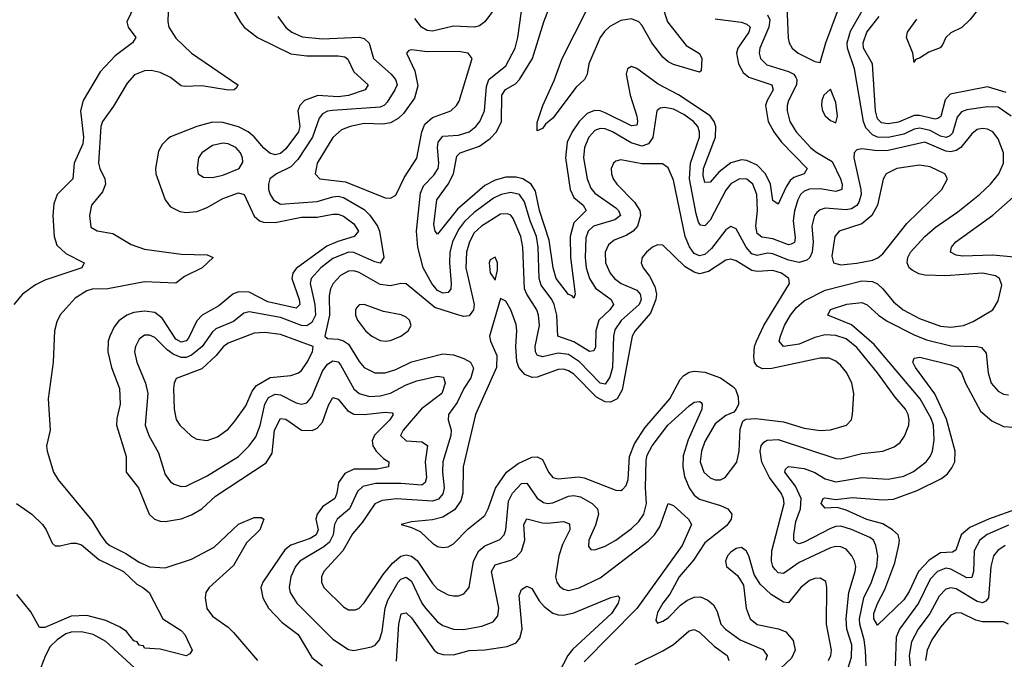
# Model space of a CAD drawing. Header units: inches. Extents: x 1694797 to 1849917, y 907313 to 1017959.
# Tile 600 of 656: x 1832834 to 1836594, y 934215 to 936658. Entities that reach past the tile are written whole.
import ezdxf

# ---------------------------------------------------------------- set-up
doc = ezdxf.new("R2010")
doc.units = ezdxf.units.IN
doc.header["$MEASUREMENT"] = 0
doc.layers.add('B8933', color=7, linetype='Continuous')

msp = doc.modelspace()

# ---------------------------------------------------------------- linework, layer by layer
at = {"layer": 'B8933', "color": 5}
for points, elevation in [([(1835490, 936661.2), (1835588.7, 936648.6), (1835610, 936640.6), (1835622.7, 936630), (1835618.7, 936610), (1835575.5, 936550), (1835570.9, 936530), (1835578.2, 936490), (1835597.1, 936457.1), (1835618.1, 936438.1), (1835705.8, 936410), (1835711, 936390), (1835687.5, 936350), (1835682, 936330), (1835691.6, 936270), (1835713.4, 936230), (1835742.7, 936190), (1835841.3, 936090), (1835829, 936070), (1835790, 936055.6), (1835776.5, 936043.5), (1835760.3, 936019.7), (1835730, 935953.7), (1835710, 935967.8), (1835700.9, 936030), (1835682.3, 936070), (1835650, 936102.7), (1835610, 936120.8), (1835590, 936122.6), (1835550, 936111.1), (1835504.2, 936075.8), (1835470, 936037.7), (1835450, 936036.4), (1835443.6, 936063.6), (1835445, 936090), (1835490.5, 936210), (1835491.9, 936250), (1835485.4, 936270), (1835470, 936290.9), (1835350, 936371.8), (1835272.4, 936412.4), (1835190, 936471.7), (1835170, 936479.8), (1835154.6, 936470), (1835150.1, 936449.9), (1835165.1, 936370), (1835190.4, 936290), (1835193.2, 936270), (1835190, 936255.8), (1835170, 936252.8), (1835070, 936302.8), (1835050, 936309.9), (1835028.8, 936311.2), (1835000.5, 936299.5), (1834970, 936270), (1834943.1, 936230), (1834924.4, 936190), (1834918.4, 936130), (1834935.6, 936010), (1834950, 935979), (1834985.1, 935950), (1834997.5, 935930), (1834950, 935882.8), (1834936.1, 935830), (1834937.4, 935750), (1834955.3, 935610), (1834950, 935594), (1834943.5, 935603.5), (1834930, 935609), (1834883.1, 935670), (1834870.5, 935710.5), (1834856.1, 935816.1), (1834818.5, 935930), (1834803.5, 936003.5), (1834786.5, 936030), (1834755.2, 936050), (1834730, 936057.1), (1834690, 936056.2), (1834650, 936044.9), (1834610, 936025.3), (1834505.5, 935934.5), (1834430, 935839.2), (1834420.3, 935850), (1834415.8, 935875.8), (1834426.3, 935970), (1834470.2, 936029.8), (1834491.1, 936068.9), (1834503.5, 936136.5), (1834516.4, 936150), (1834590, 936174.9), (1834630, 936204.4), (1834654.3, 936230), (1834674.2, 936270), (1834675.3, 936370), (1834688.9, 936391.1), (1834726.9, 936413.1), (1834743.1, 936430), (1834791.5, 936510), (1834835.9, 936650), (1834916.6, 936863.4)], 620), ([(1835268, 936772), (1835307.6, 936650), (1835379.2, 936559.2), (1835430, 936529.4), (1835438.7, 936510), (1835436.5, 936463.5), (1835430, 936457.4), (1835330, 936487.2), (1835310, 936497.2), (1835290, 936515), (1835248.3, 936570), (1835210, 936637.1), (1835197.8, 936650), (1835170, 936661.7), (1835130, 936655.8), (1835087.2, 936632.8), (1835066.5, 936613.5), (1835050.8, 936590), (1835006.8, 936490), (1835001, 936450), (1834991, 936430), (1834959, 936401), (1834870, 936282.4), (1834841.2, 936258.8), (1834830, 936242.2), (1834810, 936234), (1834810, 936266), (1834831.5, 936330), (1834874.5, 936425.5), (1834905.1, 936510), (1835046.4, 936790)], 580), ([(1836549.2, 936770), (1836462.1, 936657.9), (1836431.1, 936628.9), (1836390, 936608), (1836370, 936590.6), (1836358.2, 936561.8), (1836348.6, 936551.4), (1836305.8, 936534.2), (1836270, 936511), (1836254.2, 936505.8), (1836250, 936495.3), (1836244.4, 936530), (1836219.7, 936590), (1836223.4, 936610), (1836259.5, 936660.5)], 580), ([(1833270.9, 936709.1), (1833243.7, 936650), (1833248.5, 936630), (1833278, 936590), (1833264.4, 936570), (1833199.2, 936520.8), (1833140.8, 936459.2), (1833076.6, 936350), (1833066.8, 936310), (1833077.5, 936210), (1833075.7, 936184.3), (1833042.1, 936110), (1833037.5, 936050), (1832977.8, 935990), (1832964.7, 935955.3), (1832960.8, 935910), (1832965.1, 935830), (1832976.4, 935796.4), (1833010, 935765.8), (1833080.7, 935730), (1833071, 935710), (1832930, 935663.4), (1832894.2, 935645.8), (1832845.2, 935610), (1832811.8, 935570)], 560), ([(1833400.8, 936690), (1833399.6, 936650), (1833403.4, 936630), (1833430, 936587.6), (1833490, 936530.7), (1833667.2, 936410), (1833661.7, 936398.3), (1833653.4, 936390), (1833631, 936389), (1833530, 936405.8), (1833462.7, 936402.7), (1833450, 936406.1), (1833410, 936437.8), (1833370, 936456.8), (1833335.6, 936464.4), (1833310, 936463.2), (1833273, 936447), (1833243.9, 936416.1), (1833191.7, 936328.3), (1833150.8, 936270), (1833144, 936250), (1833135.3, 936110), (1833139.8, 936090), (1833159.5, 936050), (1833161.3, 936030), (1833150, 936001), (1833108.2, 935950), (1833100.2, 935910), (1833106.1, 935866.1), (1833130, 935852), (1833190, 935841.7), (1833259.9, 935799.9), (1833310, 935782), (1833450, 935762.1), (1833550, 935760.2), (1833572.7, 935750), (1833530.9, 935710), (1833463.2, 935676.8), (1833430, 935652.1), (1833310, 935657), (1833170, 935630), (1833111.3, 935628.7), (1833090, 935623.1), (1833045.5, 935594.5), (1832989.1, 935530.9), (1832975.5, 935504.5), (1832967.1, 935470), (1832961.8, 935350), (1832943.2, 935210), (1832950.2, 935090), (1832936.5, 935030), (1832938.8, 935010), (1832963.5, 934930), (1832981.2, 934901.2), (1833110, 934745), (1833142, 934690), (1833163, 934663), (1833177.8, 934650), (1833238.9, 934618.9), (1833290, 934585.9), (1833330, 934568.9), (1833390, 934564.7), (1833490, 934598.2), (1833576.5, 934643.5), (1833670, 934731.2), (1833730, 934756.6), (1833757.1, 934757.1), (1833766.4, 934750), (1833750.5, 934710), (1833699.7, 934660.3), (1833650, 934573.6), (1833557.4, 934490), (1833545.4, 934470), (1833542.1, 934450), (1833548.7, 934408.7), (1833570, 934380.1), (1833630, 934338.1), (1833650, 934317.5), (1833741.7, 934210)], 580), ([(1833652.7, 936690), (1833675.5, 936650), (1833691.8, 936630), (1833741.5, 936590), (1833870, 936527.4), (1833930, 936519.6), (1834050, 936520.6), (1834076, 936516), (1834087.3, 936507.3), (1834110, 936459.5), (1834164.7, 936410), (1834152.9, 936390), (1834090, 936368.3), (1834050, 936364.2), (1833971.9, 936368.1), (1833921.6, 936350), (1833903.1, 936330), (1833896.3, 936310), (1833903.7, 936250), (1833898.2, 936230), (1833850, 936165.3), (1833830, 936147.2), (1833810, 936142.5), (1833788.7, 936148.7), (1833766.9, 936166.9), (1833730, 936210.7), (1833706.4, 936230), (1833670, 936249.2), (1833610, 936265.1), (1833570, 936266.4), (1833510, 936250.3), (1833410, 936210.5), (1833398, 936202), (1833378.4, 936181.6), (1833364.2, 936155.8), (1833352.5, 936090), (1833353.9, 936070), (1833389.7, 935969.7), (1833410, 935944), (1833445.5, 935925.5), (1833470, 935921.2), (1833510, 935925.1), (1833550, 935941.3), (1833610, 935975.2), (1833670, 935996.9), (1833691.7, 935990), (1833730, 935907.6), (1833750, 935890.6), (1833765.1, 935885.1), (1833810, 935883.7), (1833910, 935903.5), (1833970, 935903.6), (1834030, 935916), (1834050, 935915.7), (1834070, 935907.2), (1834110, 935877.9), (1834128.1, 935850), (1834111.7, 935830), (1834048.4, 935811.6), (1834006.3, 935793.7), (1833890, 935707.3), (1833877, 935690), (1833873.3, 935670), (1833901.7, 935590), (1833903.1, 935570), (1833890, 935556.6), (1833781.1, 935581.1), (1833710, 935617.8), (1833670, 935619.2), (1833647.4, 935610), (1833594.7, 935565.3), (1833530.8, 935529.2), (1833510, 935507.4), (1833478, 935442), (1833470, 935432.2), (1833450, 935426.5), (1833430, 935438), (1833377.7, 935517.7), (1833350, 935539.4), (1833310, 935544.5), (1833270, 935539.9), (1833243.5, 935530), (1833212.3, 935507.7), (1833194.6, 935485.4), (1833177.9, 935450), (1833172.5, 935430), (1833171, 935390), (1833184.6, 935330), (1833215.6, 935250), (1833217.5, 935190), (1833205, 935135), (1833204.3, 935110), (1833240.5, 934990), (1833240.2, 934930), (1833287.8, 934870), (1833328.3, 934770), (1833349.2, 934750), (1833370, 934742.5), (1833390, 934741.9), (1833450, 934751.4), (1833490, 934766.6), (1833529.9, 934790), (1833581.5, 934838.5), (1833775, 934965), (1833797.9, 935002.1), (1833807.1, 935090), (1833830, 935134.5), (1833850, 935132.5), (1833910, 935091), (1833951.3, 935088.7), (1833970, 935097.9), (1833990, 935120.9), (1834013.6, 935186.4), (1834030, 935215.4), (1834050, 935209.4), (1834085.7, 935165.7), (1834110, 935152), (1834150, 935150.7), (1834230, 935159.6), (1834256.8, 935156.8), (1834260.2, 935150), (1834247.2, 935130), (1834188.4, 935071.6), (1834179.5, 935050), (1834183, 935030), (1834194.6, 935010), (1834222.8, 934982.8), (1834243.2, 934970), (1834241.7, 934950), (1834198.7, 934941.3), (1834110, 934941.2), (1834075, 934925), (1834051, 934890), (1834045.2, 934850), (1834037.1, 934830), (1833990, 934798), (1833969.3, 934770), (1833965.4, 934750), (1833973.3, 934710), (1833966.2, 934690), (1833943.3, 934676.7), (1833870, 934650.7), (1833846.6, 934633.4), (1833762.5, 934510), (1833754.8, 934490), (1833761.9, 934450), (1833783.6, 934410), (1833835.8, 934355.8), (1833897.3, 934310), (1833950, 934222), (1833990, 934190.7)], 620), ([(1834650, 936703.9), (1834609.6, 936650), (1834590, 936635.4), (1834570.3, 936629.7), (1834490, 936633.9), (1834410, 936614.5), (1834390, 936617.2), (1834368, 936630), (1834342.4, 936662.4)], 640), ([(1835690, 936677.2), (1835697.7, 936657.7), (1835694.5, 936630), (1835659.6, 936550), (1835657.6, 936530), (1835662.3, 936510), (1835686.3, 936486.3), (1835770, 936460.7), (1835789.5, 936450), (1835797.6, 936437.6), (1835801.5, 936430), (1835800.4, 936410), (1835769.2, 936350), (1835764, 936330), (1835764, 936310), (1835775, 936270), (1835799.1, 936230), (1835854.1, 936170), (1835873.4, 936153.4), (1835936.9, 936116.9), (1835968.6, 936050), (1835974.1, 936030), (1835972.7, 936010), (1835950, 936001.8), (1835890, 936012.5), (1835850, 936010.9), (1835830, 936003.2), (1835815.7, 935990), (1835804.6, 935970), (1835792, 935928), (1835787.7, 935890), (1835794.9, 935825.1), (1835792.2, 935807.8), (1835779.5, 935800.5), (1835770, 935798.5), (1835710, 935821.2), (1835667.2, 935827.2), (1835650, 935841), (1835644.6, 935870), (1835651.4, 935930), (1835648.4, 935990), (1835633, 936030), (1835610, 936049.3), (1835582, 936050), (1835548.8, 936031.2), (1835530, 936007.6), (1835470, 935892.8), (1835450, 935870.5), (1835433.7, 935873.7), (1835425.5, 935885.5), (1835416.5, 935916.5), (1835392.1, 936050), (1835395.8, 936110), (1835429.2, 936210), (1835429.9, 936230), (1835424, 936250), (1835407, 936270), (1835370, 936296.1), (1835330, 936316), (1835297, 936323), (1835279.8, 936320.2), (1835267.4, 936310), (1835251.9, 936208.1), (1835235.3, 936184.7), (1835210, 936175.7), (1835168.3, 936188.3), (1835097.2, 936230), (1835070, 936240.9), (1835050, 936242.8), (1835030, 936235.4), (1835007, 936210), (1834990.1, 936169.9), (1834987.1, 936130), (1835000.5, 936050), (1835014.9, 936014.9), (1835030, 935995.7), (1835110, 935939.9), (1835120.5, 935930), (1835127.7, 935910), (1835106.1, 935893.9), (1835025.5, 935870), (1835005.1, 935850), (1834995.5, 935824.5), (1834992.6, 935750), (1834997.5, 935710), (1835010, 935670), (1835033.3, 935633.3), (1835092.3, 935590), (1835101.7, 935570), (1835087.4, 935550), (1835045.3, 935510), (1835034, 935470), (1835033.2, 935406.8), (1835026.2, 935393.8), (1835010, 935391.1), (1834950, 935428.1), (1834888.3, 935450), (1834885.3, 935530), (1834874.9, 935570), (1834865.3, 935590), (1834824.7, 935644.7), (1834817.2, 935670), (1834814, 935790), (1834807.5, 935830), (1834783.3, 935890), (1834762.1, 935962.1), (1834741.9, 935990), (1834710, 935998.6), (1834672.1, 935990), (1834643.7, 935976.3), (1834570, 935922.2), (1834533.1, 935886.9), (1834510, 935857.3), (1834486.6, 935810), (1834477, 935770), (1834475.1, 935730), (1834481.2, 935650), (1834479.8, 935630), (1834470, 935615.7), (1834450, 935613.1), (1834430, 935623.7), (1834407.4, 935650), (1834375.2, 935710), (1834354.4, 935790), (1834349.2, 935850), (1834364, 935996), (1834376, 936024), (1834415.8, 936064.2), (1834431.4, 936090), (1834435, 936110), (1834429, 936170), (1834431.6, 936190), (1834450, 936213.4), (1834510, 936217.1), (1834550, 936229.7), (1834575.3, 936250), (1834591.4, 936270), (1834608.6, 936310), (1834616.7, 936403.3), (1834625.8, 936430), (1834690, 936481.9), (1834725.9, 936550), (1834736.7, 936590), (1834750.6, 936690.6)], 640), ([(1836620.2, 936290), (1836570, 936323.5), (1836530, 936325.7), (1836450, 936313.9), (1836430, 936306.7), (1836413.6, 936286.4), (1836395.2, 936224.8), (1836385.8, 936214.2), (1836371.2, 936208.8), (1836350, 936213.9), (1836310, 936234.9), (1836270, 936243.6), (1836250, 936239.5), (1836210, 936221.4), (1836150, 936208.5), (1836110, 936209.3), (1836090, 936218.6), (1836065.4, 936245.4), (1836056.2, 936270), (1836021, 936470), (1835994.9, 936550), (1835994.2, 936570), (1836005.9, 936614.1), (1836061, 936710)], 640), ([(1833819.5, 936670), (1833850, 936628.4), (1833872.9, 936610), (1833912.6, 936592.6), (1833990, 936584.7), (1834130, 936591.2), (1834150, 936586.6), (1834168, 936568), (1834185.3, 936510), (1834252.5, 936450), (1834269.6, 936430), (1834274.9, 936410), (1834267.1, 936390), (1834237.1, 936342.9), (1834227.6, 936332.4), (1834210, 936323.6), (1834028.2, 936311.8), (1834010, 936309.4), (1833990, 936299.3), (1833977.6, 936282.4), (1833952.1, 936210), (1833896.2, 936123.8), (1833870, 936095.9), (1833814.9, 936070), (1833789.5, 936050.5), (1833783.5, 936030), (1833784.1, 936010), (1833790.1, 935990), (1833803.2, 935970), (1833830, 935954.2), (1833970, 935964.1), (1834030, 935982.2), (1834050, 935983.7), (1834070, 935978.8), (1834150, 935933.1), (1834171.4, 935911.4), (1834200.7, 935870), (1834208.1, 935850), (1834224.3, 935750), (1834210, 935728.9), (1834190, 935732.8), (1834110, 935769.6), (1834090, 935769.9), (1834030, 935745.9), (1833984, 935710), (1833947.2, 935670), (1833942.8, 935650), (1833960.8, 935570), (1833963.2, 935530), (1833950, 935501.3), (1833930, 935489.4), (1833910, 935490), (1833830, 935521), (1833710, 935543), (1833690, 935537.1), (1833650, 935505.2), (1833583.1, 935476.9), (1833570, 935465.4), (1833531.3, 935410), (1833490, 935376.8), (1833470, 935368.5), (1833450, 935368.3), (1833420.3, 935380.3), (1833396.8, 935396.8), (1833350, 935443.9), (1833330, 935453.1), (1833310, 935452.8), (1833290, 935438.2), (1833275.9, 935410), (1833272.1, 935390), (1833281, 935350), (1833314.1, 935270), (1833322.9, 935230), (1833313, 935110), (1833327.1, 935070), (1833364.3, 935004.3), (1833390, 934921.3), (1833410, 934892.8), (1833423.6, 934883.6), (1833450, 934875.2), (1833470, 934876.1), (1833550, 934915.4), (1833669, 934990), (1833710.6, 935030), (1833735.7, 935064.3), (1833752.3, 935107.7), (1833770.6, 935190), (1833784.7, 935215.3), (1833810, 935227.8), (1833830, 935225.5), (1833890, 935194.5), (1833910, 935189.6), (1833930, 935194.3), (1833950, 935217.2), (1833990, 935316), (1834010, 935343.1), (1834030, 935355.7), (1834050, 935351.3), (1834059.4, 935339.4), (1834110, 935247.9), (1834130.7, 935230.7), (1834170, 935218.9), (1834210, 935221.3), (1834250, 935232.1), (1834310, 935263.9), (1834350, 935278.7), (1834430, 935297.1), (1834452.7, 935292.7), (1834459.1, 935270), (1834446.4, 935230), (1834368.3, 935171.7), (1834298.5, 935090), (1834288.5, 935070), (1834310.1, 935050.1), (1834370, 935045.7), (1834391.6, 935031.6), (1834382.4, 934970), (1834386.9, 934910), (1834382.9, 934890), (1834370, 934880.6), (1834290, 934887.3), (1834193, 934887), (1834144.5, 934875.5), (1834124.5, 934855.5), (1834092.9, 934790), (1834046.6, 934750), (1834036.5, 934730), (1834031.2, 934690), (1834017.3, 934662.7), (1833995.6, 934644.4), (1833903.4, 934590), (1833886.7, 934570), (1833869.6, 934530), (1833862.4, 934490), (1833866.2, 934470), (1833892.1, 934430), (1834030, 934292.5), (1834090, 934253.1), (1834110, 934248.9), (1834177.5, 934262.5), (1834190.8, 934269.2), (1834207.9, 934290), (1834218.2, 934321.8), (1834229.6, 934410), (1834239.4, 934440.6), (1834279.7, 934510), (1834290, 934521.9), (1834310, 934529), (1834330, 934513.3), (1834369.7, 934430), (1834383.6, 934410), (1834430, 934358.3), (1834450, 934344.8), (1834490, 934330.1), (1834529, 934329), (1834598.7, 934341.3), (1834641.8, 934358.2), (1834659.3, 934380.7), (1834663.1, 934410), (1834635, 934550), (1834650, 934576.3), (1834710, 934593.9), (1834730, 934605.2), (1834750, 934628.2), (1834763.4, 934670), (1834759.6, 934730), (1834770, 934752.3), (1834830, 934736.5), (1834850, 934734.7), (1834910, 934741.5), (1834933.2, 934733.2), (1834934.3, 934710), (1834906.4, 934653.6), (1834892.2, 934610), (1834880.4, 934530), (1834885.4, 934510), (1834895, 934495), (1834910, 934483), (1834930, 934477.4), (1834970, 934488.1), (1835050, 934526.2), (1835233.7, 934666.3), (1835258.5, 934690), (1835278.7, 934721.3), (1835310, 934810.5), (1835330, 934803.1), (1835387.4, 934750), (1835399.6, 934730), (1835363.3, 934650), (1835190.9, 934409.1), (1834990, 934205.6)], 640), ([(1836600.7, 936380.7), (1836530, 936401.7), (1836386.7, 936373.3), (1836367.6, 936352.4), (1836351, 936289), (1836339.2, 936280.8), (1836330, 936278), (1836270, 936292), (1836250, 936291.9), (1836190, 936266.4), (1836150, 936260.6), (1836124.7, 936264.7), (1836110, 936280.2), (1836101.5, 936310), (1836089.9, 936490), (1836056.4, 936550), (1836054.1, 936570), (1836069.3, 936610.7), (1836116, 936670)], 620), ([(1835996.8, 934183.2), (1836010, 934223.7), (1836011, 934270), (1835991.9, 934330), (1835989.3, 934370), (1835999.8, 934470), (1836024.7, 934550), (1836026.2, 934570), (1836021.3, 934590), (1836011, 934611), (1835990, 934635.5), (1835970, 934644.6), (1835950, 934645.5), (1835930, 934640.9), (1835810, 934584.9), (1835750, 934542.5), (1835730, 934545.8), (1835718.2, 934558.2), (1835709.5, 934569.5), (1835704.6, 934590), (1835705.9, 934630), (1835753.1, 934810), (1835750.7, 934830), (1835741.7, 934850), (1835696.9, 934910), (1835667.9, 934967.9), (1835661.3, 935010), (1835665.4, 935030), (1835675.4, 935044.6), (1835688, 935052), (1835730, 935054.6), (1835950, 934982.2), (1835970, 934980.4), (1836050, 935001.8), (1836130, 935010.8), (1836173.4, 935026.6), (1836196.1, 935043.9), (1836213, 935067), (1836229.1, 935110), (1836230.4, 935130), (1836226.9, 935150), (1836216.6, 935170), (1836176.4, 935216.4), (1836108.9, 935310), (1836030, 935405.6), (1835990, 935438.9), (1835950, 935452.5), (1835910, 935453.9), (1835870, 935443.8), (1835810, 935418.6), (1835750, 935409.5), (1835734.1, 935430), (1835738.6, 935450), (1835753.8, 935490), (1835777.4, 935530), (1835800.7, 935559.3), (1835830, 935584.1), (1835910, 935624.9), (1836050, 935660.4), (1836090, 935658.2), (1836109.1, 935649.1), (1836130.4, 935630.4), (1836170, 935580.1), (1836206.8, 935550), (1836270, 935516.4), (1836350, 935487.7), (1836390, 935483.7), (1836438.3, 935490), (1836474.9, 935505.1), (1836549.8, 935550), (1836570, 935584.9), (1836584.1, 935644.1), (1836575.5, 935670), (1836559.9, 935679.9), (1836510, 935690.7), (1836370, 935679.9), (1836290, 935682.1), (1836267.4, 935687.4), (1836241.2, 935701.2), (1836230.6, 935710), (1836222.5, 935730), (1836224.8, 935750), (1836235.6, 935770), (1836290, 935830.7), (1836330, 935865), (1836415.7, 935924.3), (1836499.4, 935990), (1836540.6, 936030), (1836572.6, 936070), (1836589.9, 936110.1), (1836591.1, 936150), (1836570, 936203.5), (1836549.8, 936230), (1836530, 936240.5), (1836510, 936243.2), (1836490, 936238.6), (1836470, 936222.9), (1836427.5, 936170), (1836410, 936158.7), (1836390, 936154.1), (1836370, 936155.7), (1836290, 936189.9), (1836150, 936158.4), (1836110, 936157.6), (1836050, 936164.6), (1836030, 936161.4), (1836020.2, 936150), (1836018.9, 936130), (1836045.7, 936010), (1836046.5, 935990), (1836038.5, 935961.5), (1836030, 935948.6), (1836010, 935935.5), (1835990, 935932.1), (1835910, 935938.2), (1835890, 935932.5), (1835877.8, 935922.2), (1835868.6, 935910), (1835859, 935870), (1835863.9, 935810), (1835860.1, 935770), (1835850.8, 935750), (1835839.7, 935740.3), (1835810, 935730.5), (1835770, 935739.7), (1835710, 935763.9), (1835690, 935766.3), (1835650, 935757.1), (1835630, 935763.4), (1835607.9, 935790), (1835570, 935859.1), (1835550, 935868.8), (1835530, 935856.2), (1835475.1, 935784.9), (1835450, 935761.2), (1835430, 935756.2), (1835410, 935765.6), (1835391.2, 935791.2), (1835375.4, 935830), (1835330, 936044.7), (1835310, 936092.4), (1835288.2, 936108.2), (1835210, 936107.6), (1835130, 936122.4), (1835110, 936117.7), (1835101.2, 936110), (1835093.1, 936090), (1835093.6, 936070), (1835100.4, 936050), (1835114.2, 936030), (1835181.6, 935961.6), (1835202.3, 935930), (1835204.2, 935910), (1835192.5, 935870), (1835176.2, 935850), (1835150, 935834.2), (1835103.6, 935816.4), (1835082.3, 935797.7), (1835069.6, 935770), (1835071.2, 935730), (1835088.4, 935690), (1835105.1, 935670), (1835131, 935651), (1835190, 935624.7), (1835202.6, 935610), (1835207.4, 935590), (1835199.7, 935570), (1835131.1, 935508.9), (1835106.6, 935473.4), (1835101.5, 935450), (1835097.3, 935330), (1835087.2, 935292.8), (1835070, 935266.2), (1835050, 935269.6), (1834971.9, 935351.9), (1834930, 935379.7), (1834890, 935383.9), (1834830, 935370.4), (1834810, 935377), (1834803.8, 935390), (1834802.9, 935410), (1834818.6, 935490), (1834814.9, 935530), (1834808.2, 935550), (1834770, 935609.9), (1834762.2, 935630), (1834754.9, 935790), (1834748, 935830), (1834718.5, 935898.5), (1834710, 935911.1), (1834696.8, 935916.8), (1834670, 935915.2), (1834597.6, 935870), (1834570, 935843.6), (1834551.3, 935810), (1834540.4, 935770), (1834537.9, 935710), (1834568.8, 935570), (1834566.5, 935550), (1834550, 935527.3), (1834530, 935525.1), (1834510.6, 935529.4), (1834418.9, 935558.9), (1834310, 935649.8), (1834290, 935650.6), (1834250, 935641.8), (1834210, 935646.6), (1834130, 935692.4), (1834110, 935698.4), (1834090, 935697.7), (1834059.1, 935680.9), (1834031.2, 935650), (1834020.5, 935630), (1834016.1, 935603.9), (1834017.4, 935530), (1833999.1, 935450), (1834010, 935440.2), (1834050, 935438.1), (1834070, 935432.2), (1834090, 935419), (1834130, 935353.1), (1834150, 935329.5), (1834190, 935309.6), (1834230, 935309.6), (1834270, 935322.5), (1834330, 935351), (1834450, 935381.9), (1834490, 935378), (1834530, 935364.4), (1834555.3, 935350), (1834567.2, 935327.2), (1834556.2, 935290), (1834530.5, 935250), (1834504.2, 935195.8), (1834471.3, 935150), (1834470.7, 935130), (1834481.2, 935090), (1834480.1, 935070), (1834449.4, 934970), (1834448.2, 934930), (1834454.7, 934870), (1834450, 934846.8), (1834432.7, 934827.3), (1834410, 934819.2), (1834272.3, 934827.7), (1834218.1, 934821.9), (1834190.7, 934809.3), (1834141.7, 934738.3), (1834105.4, 934694.6), (1834067.3, 934630), (1833995.3, 934550), (1833986.4, 934530), (1833986.2, 934510), (1833995.9, 934490), (1834070, 934415.2), (1834090, 934404.7), (1834115.8, 934404.2), (1834130, 934410.2), (1834150, 934431.2), (1834221.4, 934538.6), (1834257, 934583), (1834290, 934609.3), (1834310, 934614.3), (1834330, 934609.7), (1834352.3, 934592.3), (1834410, 934505.1), (1834430, 934483.5), (1834470, 934461.2), (1834490, 934457.1), (1834510, 934458.2), (1834530, 934465.4), (1834550.6, 934490), (1834566.8, 934590), (1834587.2, 934630), (1834610, 934649.2), (1834667.5, 934672.5), (1834683.6, 934690), (1834690.3, 934709.7), (1834700.5, 934819.5), (1834716, 934850), (1834750, 934886.5), (1834770, 934887.9), (1834810.1, 934830.1), (1834833.8, 934813.8), (1834850, 934810.1), (1834870, 934813.3), (1834930, 934837.8), (1834950, 934841.4), (1834975.8, 934835.8), (1835020.2, 934810), (1835039.8, 934790), (1835044.6, 934770), (1835033.1, 934726.9), (1835007.5, 934670), (1835006.2, 934646.2), (1835014.9, 934634.9), (1835030, 934632.8), (1835070, 934647.4), (1835110, 934670.1), (1835170, 934715.1), (1835198.2, 934741.8), (1835217.5, 934770), (1835227.5, 934810), (1835223.4, 934870), (1835225.8, 934974.2), (1835230, 934995), (1835248.7, 935030), (1835309, 935110), (1835390, 935183), (1835410, 935197.1), (1835430, 935199.6), (1835435.9, 935195.9), (1835440.3, 935190), (1835438.7, 935170), (1835386.1, 935053.9), (1835367.5, 934992.5), (1835365.5, 934950), (1835372.9, 934912.9), (1835390, 934870.2), (1835410, 934842.3), (1835430, 934826.7), (1835510, 934802.9), (1835538.4, 934790), (1835552.6, 934770), (1835551.3, 934750), (1835534.2, 934725.8), (1835450, 934659.6), (1835406.5, 934593.5), (1835352.5, 934530), (1835316.4, 934463.6), (1835290, 934429.7), (1835270, 934394), (1835263.2, 934363.2), (1835270, 934353.4), (1835290, 934360.8), (1835310, 934373.6), (1835357.8, 934422.2), (1835380.8, 934439.2), (1835410, 934452.5), (1835433.6, 934453.6), (1835461.2, 934441.2), (1835482.7, 934422.7), (1835497.8, 934397.8), (1835511.4, 934350), (1835528.8, 934330), (1835584.8, 934290), (1835672.1, 934252.1), (1835687.6, 934230), (1835681.5, 934210)], 660), ([(1836631.4, 935751.4), (1836550, 935759), (1836434.5, 935754.5), (1836410, 935758.6), (1836388.7, 935770), (1836391.9, 935790), (1836408.1, 935810), (1836550, 935911.7), (1836638.3, 935990)], 640), ([(1836065.6, 934190), (1836063.9, 934250), (1836058.6, 934290), (1836041.6, 934350), (1836041, 934370), (1836056.9, 934450), (1836086.9, 934510), (1836107.1, 934570), (1836110.3, 934610.3), (1836103.6, 934650), (1836094, 934670), (1836080.6, 934680.6), (1836010, 934711.6), (1835970, 934723.5), (1835950, 934722.4), (1835930, 934714.5), (1835830, 934663.1), (1835810, 934656.7), (1835800, 934660), (1835789.9, 934669.9), (1835790.3, 934690.3), (1835798, 934742), (1835815.9, 934790), (1835818.1, 934830), (1835796.6, 934876.6), (1835755.6, 934930), (1835758, 934942), (1835770, 934951.6), (1835830, 934944), (1835870, 934928.3), (1835910, 934903.9), (1835950, 934892.6), (1836050, 934909.3), (1836150, 934902.6), (1836210, 934914.7), (1836247, 934933), (1836294.9, 934970), (1836310.3, 934989.7), (1836318.8, 935010), (1836325.9, 935054.1), (1836322.9, 935110), (1836314.4, 935134.4), (1836272.1, 935210), (1836097.3, 935417.3), (1836010, 935492.6), (1835919.7, 935530), (1835930, 935551.4), (1835991.7, 935571.7), (1836050, 935578.4), (1836070, 935569.5), (1836113.5, 935530), (1836146.9, 935506.9), (1836250, 935454.4), (1836296, 935436), (1836390, 935411.9), (1836490, 935410.6), (1836506.2, 935406.2), (1836524.7, 935384.7), (1836532.5, 935310), (1836544, 935270), (1836570, 935239.1), (1836590, 935228.2), (1836610, 935225.2)], 640), ([(1836650, 934792.8), (1836533.6, 934750), (1836462, 934718), (1836428.8, 934690), (1836408.3, 934631.7), (1836395.2, 934624.8), (1836350, 934621.3), (1836306.5, 934593.5), (1836266.5, 934550), (1836230, 934473.6), (1836210, 934442.8), (1836110, 934345.3), (1836095.4, 934370), (1836095.9, 934390), (1836110, 934428.4), (1836137.8, 934482.2), (1836176.2, 934583.8), (1836191.4, 934651.4), (1836193.2, 934670), (1836187.8, 934690), (1836166.7, 934710), (1836130, 934732.6), (1836068.7, 934748.7), (1835990, 934784.5), (1835955.1, 934795.1), (1835910, 934792.8), (1835894.4, 934810), (1835902, 934830), (1835907.8, 934832.2), (1835950, 934825), (1836013.3, 934833.3), (1836130, 934824.1), (1836170, 934826.9), (1836260.5, 934859.5), (1836354.1, 934905.9), (1836376.6, 934923.4), (1836393.8, 934946.2), (1836405.3, 934970), (1836406.1, 935010), (1836372.9, 935132.9), (1836328.9, 935228.9), (1836253.9, 935330), (1836243.7, 935350), (1836250, 935365.3), (1836271.4, 935368.6), (1836390, 935339.9), (1836413.5, 935330), (1836429.7, 935309.7), (1836445.9, 935270), (1836502.7, 935162.7), (1836545.6, 935125.6), (1836590, 935104.4), (1836630, 935101.5)], 620), ([(1832822.4, 934810), (1832880.2, 934770), (1832921.1, 934730), (1832935.6, 934710), (1832958.2, 934658.2), (1832970, 934649.1), (1832988.2, 934648.2), (1833030, 934658.8), (1833050, 934659.3), (1833070, 934652.5), (1833136.5, 934596.5), (1833230.7, 934550), (1833281.9, 934501.9), (1833304.9, 934490), (1833328.2, 934470), (1833381, 934370), (1833450, 934324.7), (1833464.7, 934310), (1833492, 934250), (1833483.6, 934236.4), (1833470, 934229), (1833370, 934254), (1833310, 934258), (1833306.3, 934266.3), (1833290, 934269.6), (1833282, 934282), (1833270, 934286), (1833241.3, 934321.3), (1833217.7, 934337.7), (1833163.5, 934363.5), (1833090, 934381.9), (1833030, 934380.4), (1832930, 934337.2), (1832910, 934337), (1832877, 934397), (1832822.9, 934462.9)], 560), ([(1836610, 934727), (1836528.2, 934691.8), (1836499.6, 934670), (1836478.1, 934630), (1836475.5, 934550), (1836470, 934527.7), (1836450, 934525.9), (1836390, 934559.9), (1836370, 934562.7), (1836338.4, 934550), (1836310, 934520.9), (1836266.5, 934430), (1836192.9, 934330), (1836180.7, 934299.3), (1836177.4, 934190)], 640), ([(1835922.3, 934210), (1835931, 934230), (1835933.3, 934250), (1835915, 934350), (1835916.1, 934490), (1835912, 934512), (1835890, 934524.8), (1835870, 934523.6), (1835850, 934516), (1835816.6, 934490), (1835770, 934431.1), (1835750, 934434), (1835703.2, 934463.2), (1835662, 934502), (1835638.7, 934538.7), (1835618, 934610), (1835607.6, 934630), (1835590, 934641.7), (1835570, 934638.7), (1835550, 934624.7), (1835536.9, 934610), (1835528.5, 934590), (1835533.2, 934570), (1835575.2, 934535.2), (1835598.1, 934498.1), (1835607.4, 934410), (1835623.7, 934370), (1835650, 934347.5), (1835732, 934332), (1835760, 934320), (1835787.1, 934287.1), (1835795, 934250), (1835781.1, 934218.9), (1835718.5, 934161.5)], 680), ([(1836596.5, 934650), (1836568.9, 934631.1), (1836552.7, 934610), (1836541.8, 934570), (1836533.2, 934450), (1836522.9, 934437.1), (1836510, 934430.9), (1836490, 934436.5), (1836410, 934484.6), (1836390, 934488.3), (1836370, 934482.8), (1836344.3, 934455.7), (1836309.4, 934390), (1836264.5, 934330), (1836238.7, 934281.3), (1836229.8, 934230.2), (1836233.8, 934190)], 660), ([(1834272.5, 934207.5), (1834282.1, 934350), (1834290.6, 934389.4), (1834310, 934392.4), (1834330, 934373), (1834416.1, 934250), (1834430, 934239.6), (1834450, 934233.7), (1834490, 934232.2), (1834550, 934248.2), (1834610, 934250.8), (1834696, 934264), (1834730, 934277.8), (1834743.5, 934296.5), (1834752.1, 934330), (1834741.1, 934458.9), (1834750, 934482), (1834770, 934494.6), (1834790, 934485.3), (1834818, 934438), (1834836.7, 934416.7), (1834870, 934391.7), (1834890, 934384.5), (1834910, 934383.4), (1834950, 934393.2), (1835091.4, 934451.4), (1835117.4, 934457.4), (1835124.4, 934450), (1835118.8, 934430), (1835094.1, 934390), (1834945.8, 934254.2), (1834926.6, 934230), (1834893.6, 934166.4)], 620), ([(1836610, 934349.7), (1836590, 934358.4), (1836510, 934358.2), (1836485, 934365), (1836430, 934391), (1836410, 934392.9), (1836390, 934383.4), (1836350, 934338), (1836316.8, 934290), (1836299, 934250), (1836292.7, 934210)], 680), ([(1833288, 934168), (1833163.3, 934283.3), (1833114, 934310), (1833070, 934320.6), (1833030, 934319.1), (1833010, 934312.4), (1832977, 934290), (1832950, 934263.8), (1832932, 934230), (1832870, 934069.7)], 580), ([(1835184.1, 934195.9), (1835290, 934246.9), (1835330, 934272), (1835390, 934323.9), (1835410, 934329.3), (1835430, 934318.4), (1835485.3, 934265.3), (1835535.8, 934230), (1835541.2, 934210)], 640)]:
    msp.add_lwpolyline(points, dxfattribs=dict(at, elevation=elevation))
for points, elevation in [([(1835850, 936792.2), (1835830, 936788), (1835792.6, 936770), (1835773.8, 936750), (1835765.8, 936734.2), (1835763.1, 936710), (1835767.7, 936587.7), (1835771.5, 936570), (1835783.2, 936550), (1835806.5, 936530), (1835870, 936498.7), (1835890, 936494.8), (1835912.2, 936570), (1835956.2, 936690), (1835962.1, 936730), (1835952.5, 936750), (1835928.9, 936770), (1835890, 936788.3)], 660), ([(1834330, 936543), (1834319.8, 936540.2), (1834310.5, 936530), (1834342.9, 936462.9), (1834353.9, 936406.1), (1834341.3, 936358.7), (1834299.7, 936300.3), (1834279.2, 936280.8), (1834250, 936264), (1834220.9, 936259.1), (1834150, 936261.4), (1834095.3, 936250), (1834062.7, 936237.3), (1834030, 936208.5), (1833969.6, 936110), (1833962.2, 936070), (1833979.5, 936050), (1834078.5, 936038.5), (1834230, 935978.4), (1834250, 935976.5), (1834270, 935988.5), (1834303.2, 936056.8), (1834351.1, 936128.9), (1834369.5, 936230.5), (1834381, 936259), (1834410, 936284.7), (1834480.5, 936310), (1834501.8, 936330), (1834512.6, 936347.4), (1834561.7, 936510), (1834546.6, 936530), (1834510, 936536.3), (1834390, 936535.8)], 660), ([(1835930, 936393.2), (1835904, 936370), (1835896.3, 936350), (1835895.5, 936330), (1835899.3, 936310), (1835910, 936290.8), (1835930, 936273.4), (1835950, 936264), (1835956.9, 936290), (1835950, 936342)], 660), ([(1833610, 936187.1), (1833570, 936177.1), (1833529.1, 936150), (1833516.9, 936130), (1833511.6, 936091.6), (1833515.3, 936070), (1833536.2, 936056.2), (1833570, 936055.3), (1833610, 936064.6), (1833672, 936090), (1833685.8, 936114.2), (1833685.2, 936130), (1833676.7, 936150), (1833659.4, 936170), (1833630, 936184.6)], 640), ([(1836270, 936103), (1836183.1, 936090), (1836142.3, 936070), (1836131.2, 936048.8), (1836109.2, 935950), (1836088.1, 935910), (1836050, 935878.8), (1835963.2, 935850), (1835946.4, 935830), (1835934.5, 935754.5), (1835941.7, 935730), (1835970, 935721.6), (1836030, 935728.4), (1836090, 935740.1), (1836110.9, 935749.1), (1836130, 935764.5), (1836220.8, 935879.2), (1836354.6, 936010), (1836376.9, 936050), (1836366, 936070), (1836310, 936096.3)], 680), ([(1835270, 935798.9), (1835250, 935789.8), (1835227.1, 935770), (1835211.2, 935750), (1835207.5, 935730), (1835214.5, 935710), (1835238.3, 935678.3), (1835258.8, 935638.8), (1835265.1, 935610), (1835263.4, 935590), (1835242.4, 935537.6), (1835184.2, 935470), (1835172.6, 935450), (1835135, 935245), (1835115.2, 935210), (1835090, 935197.9), (1835070, 935198.8), (1835036.8, 935216.8), (1834950, 935304.1), (1834930, 935317.3), (1834910, 935323.1), (1834890, 935322.7), (1834810, 935293.4), (1834791.2, 935291.2), (1834762.9, 935302.9), (1834740.5, 935330), (1834732.8, 935352.8), (1834727.9, 935410), (1834732.7, 935470), (1834730, 935493.6), (1834709.8, 935550), (1834690, 935582.6), (1834670, 935592.7), (1834628.4, 935450), (1834631.3, 935430), (1834655.7, 935375.7), (1834654.6, 935330), (1834574.2, 935150), (1834527, 934950), (1834526.5, 934850), (1834519.1, 934820.9), (1834493.7, 934786.3), (1834450, 934758.7), (1834410, 934748.2), (1834330, 934740.5), (1834291, 934730), (1834330, 934718.4), (1834362.7, 934702.7), (1834410, 934659.2), (1834430, 934646.4), (1834450, 934642.4), (1834470, 934645.3), (1834490, 934656.1), (1834547.1, 934712.9), (1834610, 934764.5), (1834623.2, 934790), (1834650.8, 934869.2), (1834693.4, 934930), (1834737.2, 934962.8), (1834790, 934987), (1834810, 934988.2), (1834830, 934978.8), (1834853.1, 934930), (1834870, 934909.5), (1834890, 934904.2), (1834968.2, 934911.8), (1834988.8, 934908.8), (1835110, 934861.2), (1835130, 934860.2), (1835136, 934864), (1835150, 934878.9), (1835157.9, 934902.1), (1835162.2, 934990), (1835181.4, 935038.6), (1835221.3, 935098.7), (1835315.9, 935210), (1835356.2, 935283.8), (1835370, 935299.7), (1835390, 935312.3), (1835410, 935315.9), (1835450, 935312.2), (1835510.5, 935290.5), (1835557.3, 935257.3), (1835566.7, 935246.7), (1835577.8, 935217.8), (1835578.3, 935190), (1835569.4, 935170.6), (1835560.9, 935159.1), (1835530, 935146.2), (1835490, 935115), (1835450, 935047.4), (1835437.2, 935010), (1835432.7, 934970), (1835446.9, 934930), (1835470, 934907.8), (1835490, 934900.8), (1835510, 934900.7), (1835527.8, 934910), (1835572.1, 934967.9), (1835581.1, 935010), (1835585.2, 935094.8), (1835595.8, 935124.2), (1835607, 935133), (1835644.6, 935135.4), (1835750, 935122.1), (1835830, 935098.5), (1835890, 935089.1), (1835930, 935092.1), (1835990.6, 935109.4), (1836009.7, 935130), (1836014.5, 935150), (1836018.5, 935230), (1836011.3, 935270), (1835992, 935310), (1835970, 935337.8), (1835950, 935354.4), (1835925, 935365), (1835890, 935365.7), (1835706.3, 935326.3), (1835670, 935325.2), (1835650, 935334.8), (1835640.2, 935350), (1835636.7, 935370), (1835640.3, 935410), (1835647.2, 935430), (1835675.1, 935490), (1835772.9, 935650), (1835771, 935670), (1835742.4, 935690), (1835710, 935700.3), (1835650, 935697), (1835630, 935700.8), (1835570, 935737.4), (1835550, 935743.6), (1835530, 935739.7), (1835463.9, 935696.1), (1835430, 935688), (1835410, 935693.3), (1835374.5, 935714.5), (1835290, 935796.8)], 680), ([(1834650, 935751.8), (1834630, 935740.9), (1834626.4, 935730), (1834630, 935691), (1834650, 935662.8), (1834659.1, 935700.9), (1834658.3, 935730)], 680), ([(1834150, 935570.7), (1834130, 935569.6), (1834121.7, 935558.3), (1834116.9, 935550), (1834116, 935530), (1834124.4, 935510), (1834154.7, 935470), (1834178.9, 935450), (1834210, 935433), (1834230, 935430.2), (1834250, 935432.9), (1834290, 935449.3), (1834317.4, 935470), (1834328.4, 935490), (1834323.1, 935510), (1834310, 935521.5), (1834290.4, 935530.4), (1834223.6, 935543.6)], 680), ([(1833770, 935463.3), (1833730, 935461.2), (1833630, 935422.6), (1833611.3, 935408.7), (1833584.5, 935375.5), (1833530, 935324.8), (1833432, 935288), (1833423.5, 935270), (1833421.3, 935250), (1833424.1, 935170), (1833431.4, 935131.4), (1833445.4, 935110), (1833490, 935067.9), (1833510, 935056.2), (1833550, 935051), (1833590, 935064.8), (1833630, 935094.3), (1833655.6, 935124.4), (1833697.2, 935182.8), (1833721.2, 935238.8), (1833738.4, 935261.6), (1833790, 935291.8), (1833870, 935299.4), (1833898.9, 935310), (1833910, 935318.7), (1833931.8, 935350), (1833952.5, 935390), (1833954.7, 935410), (1833830, 935455.6)], 660)]:
    msp.add_lwpolyline(points, close=True, dxfattribs=dict(at, elevation=elevation))

doc.saveas('drawing.dxf')
